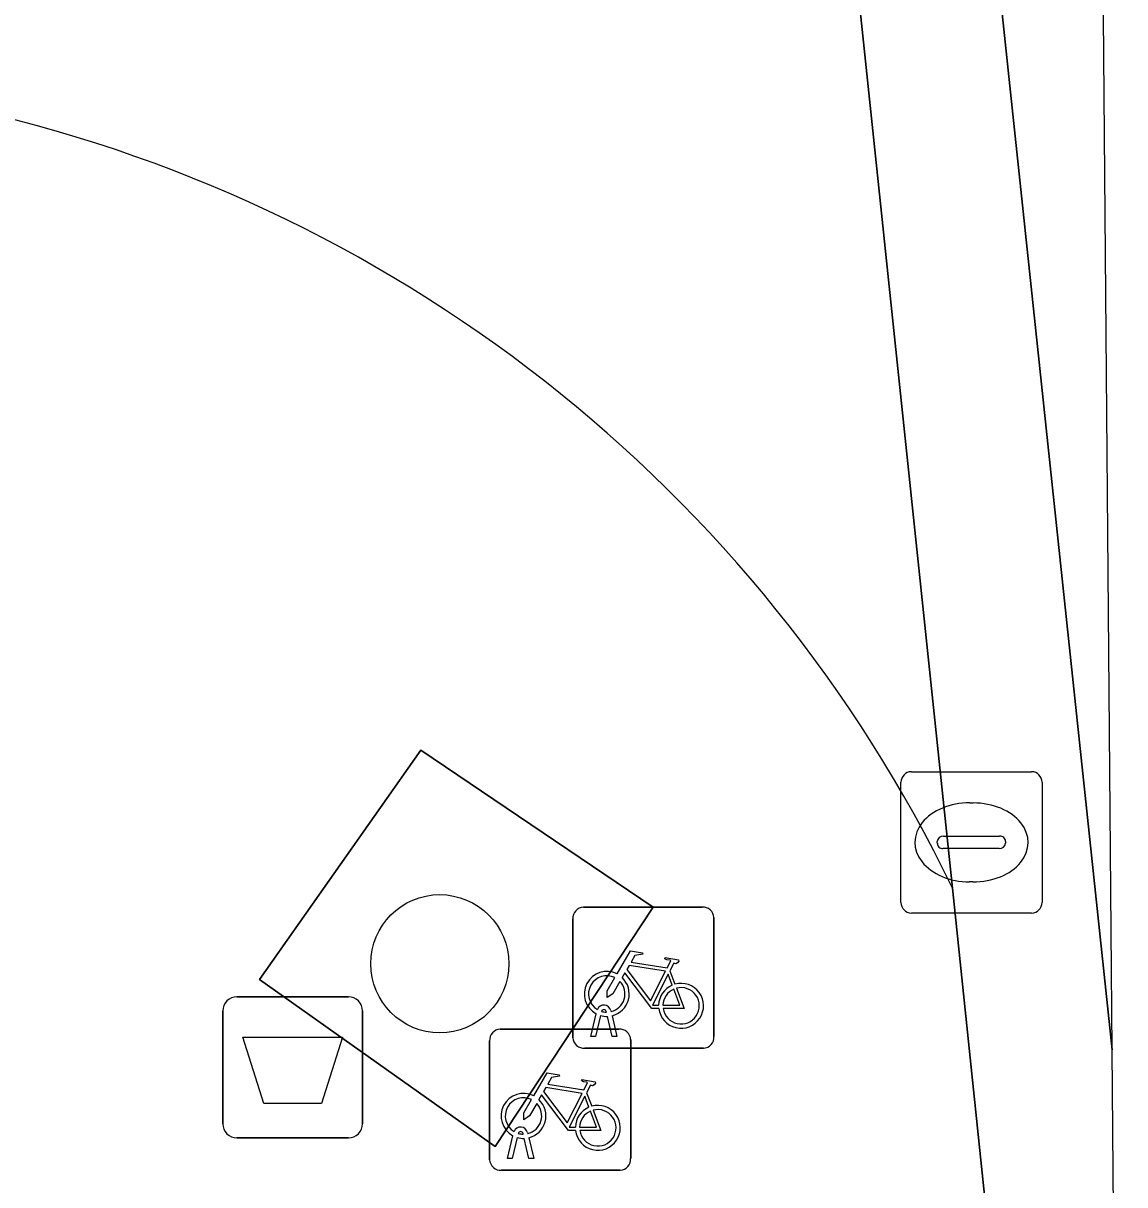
# Model space of a CAD drawing. Extents: x 160377 to 161131, y 383938 to 384853.
# Drawn here: x 161122.84 to 161130.64, y 384284.72 to 384292.94 of the extents above; entities that cross this region are included whole.
import ezdxf

# ---------------------------------------------------------------- set-up
doc = ezdxf.new("R2010")
doc.units = 0
for name, color, linetype in [('IMGEO_Afvalbak', 7, 'Continuous'), ('IMGEO_Boom', 7, 'Continuous'), ('IMGEO_Fietsenrek', 7, 'Continuous'), ('IMGEO_Fietspad_gesloten', 7, 'Continuous'), ('IMGEO_Fietspad_open', 7, 'Continuous'), ('IMGEO_Groenvoorziening', 7, 'Continuous'), ('IMGEO_Kolk', 7, 'Continuous'), ('IMGEO_Rijbaan_lokaal_open', 7, 'Continuous'), ('IMGEO_Voetpad_open', 7, 'Continuous')]:
    doc.layers.add(name, color=color, linetype=linetype)

msp = doc.modelspace()

# ---------------------------------------------------------------- linework, layer by layer
at = {"layer": 'IMGEO_Afvalbak'}
for p, q in [((161124.3521, 384286.0485), (161125.1419, 384286.0485)), ((161125.1419, 384286.0485), (161124.3521, 384286.0485)), ((161124.2521, 384285.1495), (161124.2521, 384285.9485)), ((161124.2521, 384285.9485), (161124.2521, 384285.1495)), ((161125.2419, 384285.9485), (161125.2419, 384285.1495)), ((161125.2419, 384285.1495), (161125.2419, 384285.9485)), ((161125.1419, 384285.0495), (161124.3521, 384285.0495)), ((161124.3521, 384285.0495), (161125.1419, 384285.0495))]:
    msp.add_line(p, q, dxfattribs=at)
msp.add_lwpolyline([(161124.3948, 384285.7634), (161125.0992, 384285.7634), (161124.9504, 384285.2925), (161124.5436, 384285.2925), (161124.3948, 384285.7634)], dxfattribs=at)
for centre, start, end in [((161124.3521, 384285.9485), 90, 180), ((161124.3521, 384285.9485), 90, 180), ((161125.1419, 384285.9485), 0, 90), ((161125.1419, 384285.9485), 360, 90), ((161124.3521, 384285.1495), 180, 270), ((161124.3521, 384285.1495), 180, 270), ((161125.1419, 384285.1495), 270, 0), ((161125.1419, 384285.1495), 270, 0)]:
    msp.add_arc(centre, 0.1, start, end, dxfattribs=at)
at = {"layer": 'IMGEO_Boom'}
msp.add_circle((161125.789, 384286.283), 0.4892, dxfattribs=at)
at = {"layer": 'IMGEO_Fietsenrek'}
for p, q in [((161126.8069, 384286.6835), (161127.6478, 384286.6835)), ((161127.6478, 384286.6835), (161126.8069, 384286.6835)), ((161126.7325, 384285.7589), (161126.7325, 384286.5998)), ((161126.7325, 384286.5998), (161126.7325, 384285.7589)), ((161127.7315, 384286.6091), (161127.7315, 384285.7682)), ((161127.7315, 384285.7682), (161127.7315, 384286.6091)), ((161127.4192, 384286.2332), (161127.4555, 384286.138)), ((161126.8595, 384285.7683), (161126.8978, 384285.9283)), ((161126.9282, 384285.9161), (161126.8929, 384285.7683)), ((161126.9699, 384285.9399), (161126.9689, 384285.9442)), ((161127.011, 384285.7683), (161126.9771, 384285.91)), ((161127.0006, 384285.9514), (161127.0024, 384285.9435)), ((161127.0094, 384285.9143), (161127.0444, 384285.7683)), ((161126.2169, 384285.8195), (161127.0578, 384285.8195)), ((161127.0578, 384285.8195), (161126.2169, 384285.8195)), ((161126.8929, 384285.7683), (161126.8595, 384285.7683)), ((161127.0444, 384285.7683), (161127.011, 384285.7683)), ((161127.1415, 384285.7451), (161127.1415, 384284.9042)), ((161127.1415, 384284.9042), (161127.1415, 384285.7451)), ((161126.1425, 384284.8949), (161126.1425, 384285.7358)), ((161126.1425, 384285.7358), (161126.1425, 384284.8949)), ((161127.6571, 384285.6845), (161126.8162, 384285.6845)), ((161126.8162, 384285.6845), (161127.6571, 384285.6845)), ((161126.8292, 384285.3692), (161126.8655, 384285.274)), ((161126.3799, 384285.0759), (161126.3789, 384285.0802)), ((161126.4106, 384285.0874), (161126.4124, 384285.0795)), ((161126.2695, 384284.9043), (161126.3078, 384285.0643)), ((161126.3382, 384285.0521), (161126.3029, 384284.9043)), ((161126.421, 384284.9043), (161126.3871, 384285.046)), ((161126.4194, 384285.0503), (161126.4544, 384284.9043)), ((161126.3029, 384284.9043), (161126.2695, 384284.9043)), ((161126.4544, 384284.9043), (161126.421, 384284.9043)), ((161127.0671, 384284.8205), (161126.2262, 384284.8205)), ((161126.2262, 384284.8205), (161127.0671, 384284.8205))]:
    msp.add_line(p, q, dxfattribs=at)
for points in [[(161127.0451, 384286.2102), (161127.1398, 384286.3737), (161127.226, 384286.3599), (161127.2277, 384286.3512), (161127.1716, 384286.3403), (161127.1454, 384286.295), (161127.4006, 384286.2542)], [(161127.4006, 384286.2542), (161127.4256, 384286.303), (161127.4205, 384286.307), (161127.3973, 384286.3107), (161127.3846, 384286.3182), (161127.3836, 384286.3213), (161127.3858, 384286.3259), (161127.4806, 384286.3108), (161127.4829, 384286.3005), (161127.4735, 384286.2881), (161127.4611, 384286.2817), (161127.4466, 384286.2879), (161127.4192, 384286.2332)], [(161127.3877, 384286.229), (161127.1309, 384286.27), (161127.1142, 384286.2412), (161127.2812, 384286.0209), (161127.3877, 384286.229)], [(161127.0658, 384286.1577), (161127.0142, 384286.0685), (161126.9743, 384286.0425), (161126.9755, 384286.09), (161127.03, 384286.1842)], [(161127.3408, 384285.9655), (161127.2911, 384285.9656), (161127.1004, 384286.2173), (161127.0814, 384286.1845)], [(161127.4357, 384286.131), (161127.4064, 384286.2078), (161127.297, 384285.9897), (161127.3397, 384285.9896)], [(161127.3697, 384285.9895), (161127.4896, 384285.9893), (161127.4464, 384286.1029)], [(161127.4662, 384286.1098), (161127.5212, 384285.9652), (161127.3711, 384285.9655)], [(161126.4551, 384285.3462), (161126.5498, 384285.5097), (161126.636, 384285.4959), (161126.6377, 384285.4872), (161126.5816, 384285.4763), (161126.5554, 384285.431), (161126.8106, 384285.3902)], [(161126.8106, 384285.3902), (161126.8356, 384285.439), (161126.8305, 384285.443), (161126.8073, 384285.4467), (161126.7946, 384285.4542), (161126.7936, 384285.4573), (161126.7958, 384285.4619), (161126.8906, 384285.4468), (161126.8929, 384285.4365), (161126.8835, 384285.4241), (161126.8711, 384285.4177), (161126.8566, 384285.4239), (161126.8292, 384285.3692)], [(161126.7508, 384285.1015), (161126.7011, 384285.1016), (161126.5104, 384285.3533), (161126.4914, 384285.3205)], [(161126.7977, 384285.365), (161126.5409, 384285.406), (161126.5242, 384285.3772), (161126.6912, 384285.1569), (161126.7977, 384285.365)], [(161126.8457, 384285.267), (161126.8164, 384285.3438), (161126.707, 384285.1257), (161126.7497, 384285.1256)], [(161126.4758, 384285.2937), (161126.4242, 384285.2045), (161126.3843, 384285.1785), (161126.3855, 384285.226), (161126.44, 384285.3202)], [(161126.8762, 384285.2458), (161126.9312, 384285.1012), (161126.7811, 384285.1015)], [(161126.7797, 384285.1255), (161126.8996, 384285.1253), (161126.8564, 384285.2389)]]:
    msp.add_lwpolyline(points, dxfattribs=at)
for centre, radius, start, end in [((161126.8102, 384286.6056), 0.0779, 92.4484, 184.28452), ((161126.8102, 384286.6056), 0.0779, 92.4484, 184.28452), ((161127.6536, 384286.6058), 0.0779, 2.4484, 94.28452), ((161127.6536, 384286.6058), 0.0779, 2.4484, 94.28452), ((161126.9721, 384286.0689), 0.159, 62.67661, 242.13685), ((161126.9721, 384286.0689), 0.129, 63.31916, 238.90302), ((161126.9721, 384286.0689), 0.129, 283.60429, 43.43025), ((161126.9721, 384286.0689), 0.159, 283.5766, 46.60424), ((161127.4987, 384285.9849), 0.159, 113.3408, 178.32165), ((161127.4987, 384285.9849), 0.159, 187.0065, 105.77075), ((161127.4987, 384285.9849), 0.129, 113.92302, 177.95563), ((161127.4987, 384285.9849), 0.129, 188.67146, 104.58832), ((161126.9519, 384285.9403), 0.0499, 12.8025, 158.69338), ((161126.9721, 384286.0689), 0.159, 253.99666, 271.78671), ((161126.9519, 384285.9403), 0.0174, 12.8025, 163.45023), ((161126.9721, 384286.0689), 0.129, 253.41502, 269.02044), ((161126.2202, 384285.7416), 0.0779, 92.4484, 184.28452), ((161126.2202, 384285.7416), 0.0779, 92.4484, 184.28452), ((161127.0636, 384285.7418), 0.0779, 2.4484, 94.28452), ((161127.0636, 384285.7418), 0.0779, 2.4484, 94.28452), ((161126.8104, 384285.7622), 0.0779, 182.4484, 274.28452), ((161126.8104, 384285.7622), 0.0779, 182.4484, 274.28452), ((161127.6538, 384285.7624), 0.0779, 272.4484, 4.28452), ((161127.6538, 384285.7624), 0.0779, 272.4484, 4.28452), ((161126.3821, 384285.2049), 0.159, 62.67661, 242.13685), ((161126.3821, 384285.2049), 0.129, 63.31916, 238.90302), ((161126.3821, 384285.2049), 0.129, 283.60429, 43.43025), ((161126.3821, 384285.2049), 0.159, 283.5766, 46.60424), ((161126.9087, 384285.1209), 0.159, 113.3408, 178.32165), ((161126.9087, 384285.1209), 0.159, 187.0065, 105.77075), ((161126.9087, 384285.1209), 0.129, 188.67146, 104.58832), ((161126.9087, 384285.1209), 0.129, 113.92302, 177.95563), ((161126.3619, 384285.0763), 0.0499, 12.8025, 158.69338), ((161126.3619, 384285.0763), 0.0174, 12.8025, 163.45023), ((161126.3821, 384285.2049), 0.129, 253.41502, 269.02044), ((161126.3821, 384285.2049), 0.159, 253.99666, 271.78671), ((161126.2204, 384284.8982), 0.0779, 182.4484, 274.28452), ((161126.2204, 384284.8982), 0.0779, 182.4484, 274.28452), ((161127.0638, 384284.8984), 0.0779, 272.4484, 4.28452), ((161127.0638, 384284.8984), 0.0779, 272.4484, 4.28452)]:
    msp.add_arc(centre, radius, start, end, dxfattribs=at)
at = {"layer": 'IMGEO_Fietspad_gesloten'}
for points in [[(161130.5522, 384285.6726), (161130.473, 384295.252), (161130.392, 384305.052), (161127.696, 384321.331), (161112.031, 384357.896), (161110.644, 384357.261)], [(161129.166, 384298.139), (161129.561, 384295.021), (161129.833, 384292.455), (161130.5522, 384285.6726)]]:
    msp.add_lwpolyline(points, dxfattribs=at)
at = {"layer": 'IMGEO_Fietspad_open'}
for points in [[(161127.694, 384301.929), (161128.641, 384294.225), (161129.421, 384286.818), (161129.535, 384285.729), (161130.144, 384279.89)], [(161130.6419, 384274.8366), (161130.5522, 384285.6726), (161129.833, 384292.455), (161129.561, 384295.021), (161129.166, 384298.139)]]:
    msp.add_lwpolyline(points, dxfattribs=at)
at = {"layer": 'IMGEO_Groenvoorziening'}
msp.add_lwpolyline([(161127.302, 384286.683), (161125.655, 384287.794), (161124.511, 384286.17), (161126.181, 384284.988)], close=True, dxfattribs=at)
at = {"layer": 'IMGEO_Kolk'}
for p, q in [((161129.1299, 384287.6425), (161129.9821, 384287.6425)), ((161129.0555, 384286.7159), (161129.0555, 384287.5681)), ((161130.0565, 384287.5681), (161130.0565, 384286.7159)), ((161129.5435, 384287.4217), (161129.5685, 384287.4217)), ((161129.3139, 384287.1359), (161129.3139, 384287.1481)), ((161129.357, 384287.1853), (161129.7549, 384287.1853)), ((161129.798, 384287.1481), (161129.798, 384287.1359)), ((161129.7515, 384287.0987), (161129.3536, 384287.0987)), ((161129.5655, 384286.8623), (161129.5406, 384286.8623)), ((161129.9821, 384286.6415), (161129.1299, 384286.6415))]:
    msp.add_line(p, q, dxfattribs=at)
for points in [[(161129.1299, 384287.6425), (161129.9821, 384287.6425)], [(161129.0555, 384286.7159), (161129.0555, 384287.5681)], [(161130.0565, 384287.5681), (161130.0565, 384286.7159)], [(161129.9821, 384286.6415), (161129.1299, 384286.6415)]]:
    msp.add_lwpolyline(points, dxfattribs=at)
for centre, radius, start, end in [((161129.132, 384287.566), 0.0765, 91.55205, 178.44795), ((161129.132, 384287.566), 0.0765, 91.55205, 178.44795), ((161129.98, 384287.566), 0.0765, 1.55205, 88.44795), ((161129.98, 384287.566), 0.0765, 1.55205, 88.44795), ((161129.3541, 384287.1451), 0.0403, 85.87752, 175.75265), ((161129.3506, 384287.1352), 0.0366, 178.93798, 274.71019), ((161129.7554, 384287.1415), 0.043, 264.86636, 352.45326), ((161129.7594, 384287.1469), 0.0386, 1.73085, 96.63898), ((161129.132, 384286.718), 0.0765, 181.55205, 268.44795), ((161129.132, 384286.718), 0.0765, 181.55205, 268.44795), ((161129.98, 384286.718), 0.0765, 271.55205, 358.44795), ((161129.98, 384286.718), 0.0765, 271.55205, 358.44795)]:
    msp.add_arc(centre, radius, start, end, dxfattribs=at)
for centre, major_axis, ratio, start_param, end_param in [((161129.542, 384287.142), (-0.3872, 0.002), 0.722429, 4.712389, 7.853982), ((161129.567, 384287.142), (-0.3901, 0.002), 0.717154, 1.570796, 4.712389)]:
    msp.add_ellipse(centre, major_axis=major_axis, ratio=ratio, start_param=start_param, end_param=end_param, dxfattribs=at)
at = {"layer": 'IMGEO_Rijbaan_lokaal_open'}
msp.add_lwpolyline([(161129.421, 384286.818), (161128.641, 384294.225), (161127.694, 384301.929)], dxfattribs=at)
msp.add_arc((161120.2466, 384282.392), 10.1863, 25.75412, 78.03683, dxfattribs=at)
at = {"layer": 'IMGEO_Voetpad_open'}
msp.add_lwpolyline([(161126.181, 384284.988), (161124.511, 384286.17), (161125.655, 384287.794), (161127.302, 384286.683)], close=True, dxfattribs=at)
msp.add_lwpolyline([(161130.144, 384279.89), (161129.535, 384285.729), (161129.421, 384286.818)], dxfattribs=at)
msp.add_arc((161120.2466, 384282.392), 10.1863, 25.75412, 78.03683, dxfattribs=at)

doc.saveas('drawing.dxf')
